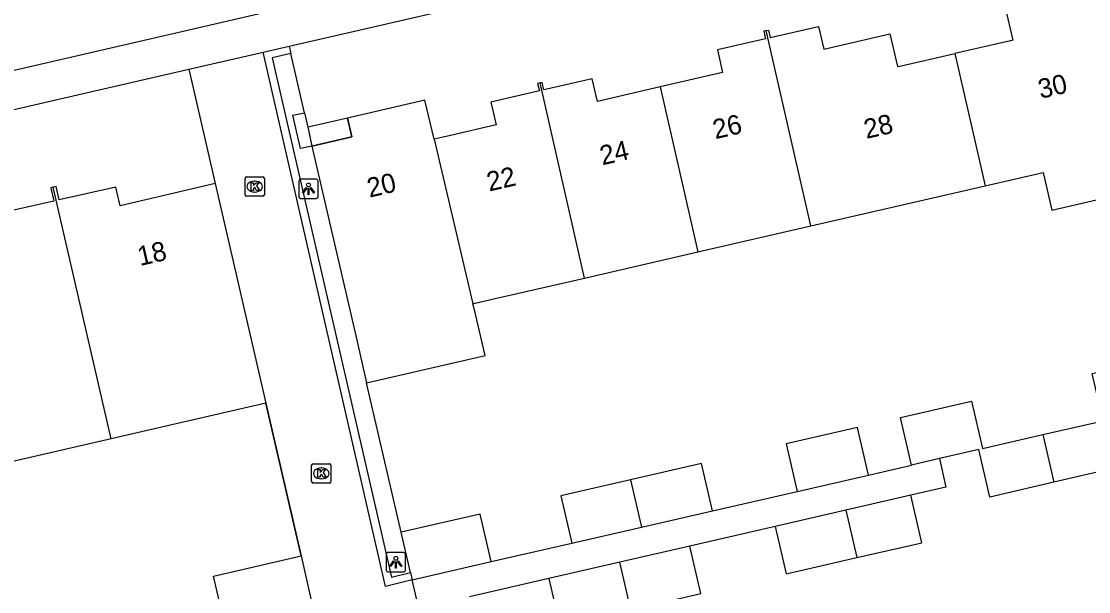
# Model space of a CAD drawing. Extents: x 156414 to 157775, y 382335 to 383765.
# Drawn here: x 156631.3 to 156686.5, y 383391.6 to 383421.1 of the extents above; entities that cross this region are included whole.
import ezdxf

# ---------------------------------------------------------------- set-up
doc = ezdxf.new("R2010")
doc.units = 0
for name, color, linetype in [('IMGEO_Groenvoorziening', 7, 'Continuous'), ('IMGEO_Kolk', 7, 'Continuous'), ('IMGEO_Lichtpunt', 7, 'Continuous'), ('IMGEO_Muur', 7, 'Continuous'), ('IMGEO_Pand', 7, 'Continuous'), ('IMGEO_Pand_nummerreeks', 7, 'Continuous'), ('IMGEO_Pand_overbouw', 7, 'Continuous'), ('IMGEO_Rijbaan_lokaal_gesloten', 7, 'Continuous'), ('IMGEO_Voetpad_open', 7, 'Continuous')]:
    doc.layers.add(name, color=color, linetype=linetype)

msp = doc.modelspace()

# ---------------------------------------------------------------- linework, layer by layer
at = {"layer": 'IMGEO_Groenvoorziening'}
for points in [[(156645.96, 383416.388), (156645.258, 383419.441)], [(156646.347, 383414.664), (156645.762, 383414.529), (156645.365, 383416.251), (156645.96, 383416.388)], [(156645.96, 383416.388), (156646.132, 383415.637), (156646.347, 383414.664)], [(156650.951, 383394.702), (156649.168, 383402.43)]]:
    msp.add_lwpolyline(points, dxfattribs=at)
at = {"layer": 'IMGEO_Kolk'}
for p, q in [((156642.886, 383412.141), (156642.886, 383412.993)), ((156642.961, 383413.067), (156643.813, 383413.067)), ((156643.374, 383412.847), (156643.399, 383412.847)), ((156643.887, 383412.993), (156643.887, 383412.141)), ((156643.813, 383412.067), (156642.961, 383412.067)), ((156643.397, 383412.287), (156643.372, 383412.287)), ((156646.402, 383398.245), (156647.254, 383398.245)), ((156646.327, 383397.319), (156646.327, 383398.171)), ((156646.815, 383398.025), (156646.84, 383398.025)), ((156647.328, 383398.171), (156647.328, 383397.319)), ((156647.254, 383397.245), (156646.402, 383397.245)), ((156646.838, 383397.465), (156646.813, 383397.465))]:
    msp.add_line(p, q, dxfattribs=at)
for points in [[(156642.886, 383412.141), (156642.886, 383412.993)], [(156642.961, 383413.067), (156643.813, 383413.067)], [(156643.207, 383412.767), (156643.33, 383412.767), (156643.33, 383412.616), (156643.46, 383412.767), (156643.624, 383412.767), (156643.478, 383412.616), (156643.631, 383412.367), (156643.479, 383412.367), (156643.394, 383412.531), (156643.33, 383412.464), (156643.33, 383412.367), (156643.207, 383412.367), (156643.207, 383412.767)], [(156643.887, 383412.993), (156643.887, 383412.141)], [(156643.813, 383412.067), (156642.961, 383412.067)], [(156646.402, 383398.245), (156647.254, 383398.245)], [(156646.327, 383397.319), (156646.327, 383398.171)], [(156646.648, 383397.945), (156646.771, 383397.945), (156646.771, 383397.794), (156646.901, 383397.945), (156647.065, 383397.945), (156646.919, 383397.794), (156647.072, 383397.545), (156646.92, 383397.545), (156646.835, 383397.709), (156646.771, 383397.642), (156646.771, 383397.545), (156646.648, 383397.545), (156646.648, 383397.945)], [(156647.328, 383398.171), (156647.328, 383397.319)], [(156647.254, 383397.245), (156646.402, 383397.245)]]:
    msp.add_lwpolyline(points, dxfattribs=at)
for centre, start, end in [((156642.963, 383412.991), 91.552, 178.448), ((156642.963, 383412.991), 91.552, 178.448), ((156643.811, 383412.991), 1.552, 88.448), ((156643.811, 383412.991), 1.552, 88.448), ((156642.963, 383412.143), 181.552, 268.448), ((156642.963, 383412.143), 181.552, 268.448), ((156643.811, 383412.143), 271.552, 358.448), ((156643.811, 383412.143), 271.552, 358.448), ((156646.404, 383398.169), 91.552, 178.448), ((156646.404, 383398.169), 91.552, 178.448), ((156647.252, 383398.169), 1.552, 88.448), ((156647.252, 383398.169), 1.552, 88.448), ((156646.404, 383397.321), 181.552, 268.448), ((156646.404, 383397.321), 181.552, 268.448), ((156647.252, 383397.321), 271.552, 358.448), ((156647.252, 383397.321), 271.552, 358.448)]:
    msp.add_arc(centre, 0.0765, start, end, dxfattribs=at)
for centre, major_axis, ratio, start_param, end_param in [((156643.373, 383412.567), (-0.387, 0.002), 0.722429, 4.712389, 7.853982), ((156643.398, 383412.567), (-0.39, 0.002), 0.717154, 1.570796, 4.712389), ((156646.814, 383397.745), (-0.387, 0.002), 0.722429, 4.712389, 7.853982), ((156646.839, 383397.745), (-0.39, 0.002), 0.717154, 1.570796, 4.712389)]:
    msp.add_ellipse(centre, major_axis=major_axis, ratio=ratio, start_param=start_param, end_param=end_param, dxfattribs=at)
at = {"layer": 'IMGEO_Lichtpunt'}
for p, q in [((156645.668, 383412.853), (156645.668, 383412.046)), ((156645.668, 383412.853), (156645.668, 383412.046)), ((156646.57, 383412.948), (156645.762, 383412.948)), ((156646.57, 383412.948), (156645.762, 383412.948)), ((156646.664, 383412.046), (156646.664, 383412.853)), ((156646.664, 383412.046), (156646.664, 383412.853)), ((156645.762, 383411.952), (156646.57, 383411.952)), ((156645.762, 383411.952), (156646.57, 383411.952)), ((156650.18, 383393.555), (156650.18, 383392.748)), ((156650.18, 383393.555), (156650.18, 383392.748)), ((156651.082, 383393.65), (156650.274, 383393.65)), ((156651.082, 383393.65), (156650.274, 383393.65)), ((156651.176, 383392.748), (156651.176, 383393.555)), ((156651.176, 383392.748), (156651.176, 383393.555)), ((156650.274, 383392.654), (156651.082, 383392.654)), ((156650.274, 383392.654), (156651.082, 383392.654))]:
    msp.add_line(p, q, dxfattribs=at)
for points in [[(156646.042, 383412.517), (156646.081, 383412.489), (156645.893, 383412.227), (156645.855, 383412.254), (156646.042, 383412.517)], [(156646.144, 383412.469), (156646.191, 383412.469), (156646.191, 383412.147), (156646.144, 383412.147), (156646.144, 383412.469)], [(156646.254, 383412.489), (156646.292, 383412.516), (156646.479, 383412.254), (156646.44, 383412.226), (156646.254, 383412.489)], [(156650.554, 383393.219), (156650.593, 383393.191), (156650.405, 383392.929), (156650.367, 383392.956), (156650.554, 383393.219)], [(156650.656, 383393.171), (156650.703, 383393.171), (156650.703, 383392.849), (156650.656, 383392.849), (156650.656, 383393.171)], [(156650.766, 383393.191), (156650.804, 383393.218), (156650.991, 383392.956), (156650.952, 383392.928), (156650.766, 383393.191)]]:
    msp.add_lwpolyline(points, dxfattribs=at)
for centre in [(156646.167, 383412.651), (156650.679, 383393.353)]:
    msp.add_circle(centre, 0.0994, dxfattribs=at)
for centre, start, end in [((156645.762, 383412.853), 90, 180), ((156645.762, 383412.853), 90, 180), ((156646.57, 383412.853), 0, 90), ((156646.57, 383412.853), 0, 90), ((156645.762, 383412.046), 180, 270), ((156645.762, 383412.046), 180, 270), ((156646.57, 383412.046), 270, 0), ((156646.57, 383412.046), 270, 360), ((156650.274, 383393.555), 90, 180), ((156650.274, 383393.555), 90, 180), ((156651.082, 383393.555), 0, 90), ((156651.082, 383393.555), 0, 90), ((156650.274, 383392.748), 180, 270), ((156650.274, 383392.748), 180, 270), ((156651.082, 383392.748), 270, 0), ((156651.082, 383392.748), 270, 360)]:
    msp.add_arc(centre, 0.0946, start, end, dxfattribs=at)
at = {"layer": 'IMGEO_Muur'}
for points in [[(156643.819, 383419.519), (156645.169, 383419.831)], [(156645.169, 383419.831), (156645.258, 383419.441)], [(156651.52, 383392.235), (156650.15, 383391.903), (156643.819, 383419.519)], [(156645.258, 383419.441), (156644.298, 383419.219), (156650.449, 383392.387), (156651.43, 383392.625)], [(156643.96, 383401.378), (156645.787, 383393.477)]]:
    msp.add_lwpolyline(points, dxfattribs=at)
at = {"layer": 'IMGEO_Pand'}
for points in [[(156687.807, 383424.782), (156687.723, 383424.763), (156687.814, 383424.369), (156685.296, 383423.787), (156685.566, 383422.618), (156682.162, 383421.829), (156682.555, 383420.134), (156682.438, 383420.107), (156679.562, 383419.446)], [(156669.817, 383420.628), (156669.934, 383420.655), (156670.024, 383420.265), (156672.518, 383420.841), (156672.788, 383419.671), (156676.213, 383420.462), (156676.604, 383418.766), (156676.721, 383418.793), (156679.562, 383419.446)], [(156669.817, 383420.628), (156669.7, 383420.601), (156669.79, 383420.211), (156667.297, 383419.635), (156667.566, 383418.466), (156664.341, 383417.718)], [(156672.125, 383410.535), (156669.817, 383420.628)], [(156679.562, 383419.446), (156681.137, 383412.613)], [(156664.341, 383417.718), (156661.095, 383416.965), (156660.827, 383418.134), (156658.329, 383417.562), (156658.24, 383417.952), (156658.13, 383417.927)], [(156658.13, 383417.927), (156658.006, 383417.899), (156658.095, 383417.509), (156655.596, 383416.937), (156655.864, 383415.767), (156653.497, 383415.214), (156652.817, 383415.055), (156652.655, 383415.017)], [(156660.432, 383407.839), (156658.13, 383417.927)], [(156664.341, 383417.718), (156666.279, 383409.187)], [(156652.655, 383415.017), (156652.179, 383417.032), (156648.404, 383416.161), (156648.19, 383416.112), (156648.403, 383415.144), (156646.347, 383414.664)], [(156652.655, 383415.017), (156654.667, 383406.51)], [(156646.347, 383414.664), (156648.624, 383404.789), (156649.168, 383402.43)], [(156681.137, 383412.613), (156684.128, 383413.303), (156684.577, 383411.354), (156690.598, 383412.742)], [(156632.98, 383412.54), (156632.849, 383412.51), (156633.006, 383411.817), (156630.081, 383411.151), (156630.303, 383410.176), (156628.677, 383409.799), (156625.573, 383409.078)], [(156641.343, 383412.722), (156638.052, 383411.951), (156636.427, 383411.57), (156636.205, 383412.545), (156633.279, 383411.879), (156633.122, 383412.572), (156632.98, 383412.54)], [(156635.972, 383399.534), (156632.98, 383412.54)], [(156641.343, 383412.722), (156643.96, 383401.378)], [(156672.125, 383410.535), (156681.137, 383412.613)], [(156666.279, 383409.187), (156672.125, 383410.535)], [(156660.432, 383407.839), (156666.279, 383409.187)], [(156654.667, 383406.51), (156654.771, 383406.534), (156655.821, 383406.776), (156660.432, 383407.839)], [(156649.168, 383402.43), (156655.298, 383403.843), (156654.741, 383406.199), (156654.667, 383406.51)], [(156684.113, 383399.75), (156687.226, 383400.468), (156686.664, 383402.91), (156690.347, 383403.758), (156690.913, 383401.302)], [(156643.96, 383401.378), (156635.972, 383399.534)], [(156677.319, 383398.172), (156676.754, 383400.628), (156680.427, 383401.473), (156680.99, 383399.03), (156684.113, 383399.75)], [(156689.546, 383400.987), (156687.473, 383400.51), (156688.038, 383398.06), (156684.684, 383397.287)], [(156675.097, 383397.66), (156674.532, 383400.116), (156670.858, 383399.27), (156671.424, 383396.814)], [(156635.972, 383399.534), (156628.179, 383397.735)], [(156684.113, 383399.75), (156684.684, 383397.287)], [(156684.684, 383397.287), (156681.366, 383396.522), (156680.801, 383398.974), (156678.768, 383398.506)], [(156667.038, 383395.805), (156666.473, 383398.26), (156662.81, 383397.417)], [(156678.768, 383398.506), (156677.319, 383398.172)], [(156671.424, 383396.814), (156675.097, 383397.66)], [(156662.81, 383397.417), (156659.213, 383396.589), (156659.779, 383394.133)], [(156662.81, 383397.417), (156663.371, 383394.96)], [(156677.292, 383396.619), (156673.932, 383395.845)], [(156674.499, 383393.39), (156677.858, 383394.164), (156677.292, 383396.619)], [(156655.608, 383393.189), (156655.043, 383395.644), (156650.951, 383394.702)], [(156663.371, 383394.96), (156667.038, 383395.805)], [(156673.932, 383395.845), (156670.289, 383395.005)], [(156673.932, 383395.845), (156674.499, 383393.39)], [(156659.779, 383394.133), (156663.371, 383394.96)], [(156670.289, 383395.005), (156670.854, 383392.55), (156674.499, 383393.39)], [(156651.43, 383392.625), (156650.951, 383394.702)], [(156665.876, 383393.988), (156662.254, 383393.153)], [(156662.819, 383390.698), (156666.442, 383391.533), (156665.876, 383393.988)], [(156641.826, 383390.002), (156641.265, 383392.432), (156645.787, 383393.477)], [(156645.787, 383393.477), (156646.342, 383391.043)], [(156651.52, 383392.235), (156655.608, 383393.189)], [(156662.254, 383393.153), (156658.591, 383392.309)], [(156662.819, 383390.698), (156662.254, 383393.153)], [(156651.43, 383392.625), (156651.52, 383392.235)], [(156658.591, 383392.309), (156659.156, 383389.854), (156662.819, 383390.698)]]:
    msp.add_lwpolyline(points, dxfattribs=at)
at = {"layer": 'IMGEO_Pand_overbouw'}
msp.add_lwpolyline([(156648.19, 383416.112), (156646.366, 383415.691), (156646.132, 383415.637), (156646.149, 383415.566), (156646.347, 383414.664), (156648.403, 383415.144)], close=True, dxfattribs=at)
at = {"layer": 'IMGEO_Rijbaan_lokaal_gesloten'}
msp.add_lwpolyline([(156683.333, 383430.671), (156567.745, 383403.973)], dxfattribs=at)
at = {"layer": 'IMGEO_Voetpad_open'}
for points in [[(156645.169, 383419.831), (156657.234, 383422.62), (156710.323, 383434.861)], [(156639.979, 383418.638), (156643.819, 383419.519)], [(156568.179, 383402.086), (156585.133, 383405.987), (156639.979, 383418.638)], [(156639.979, 383418.638), (156641.343, 383412.722)], [(156645.787, 383393.477), (156643.96, 383401.378)], [(156678.768, 383398.506), (156679.106, 383397.037), (156677.292, 383396.619)], [(156675.097, 383397.66), (156677.319, 383398.172)], [(156667.038, 383395.805), (156671.424, 383396.814)], [(156670.289, 383395.005), (156665.876, 383393.988)], [(156655.608, 383393.189), (156659.779, 383394.133)], [(156651.864, 383390.753), (156651.52, 383392.235)], [(156658.591, 383392.309), (156654.48, 383391.361)]]:
    msp.add_lwpolyline(points, dxfattribs=at)

# ---------------------------------------------------------------- texts
at = {"layer": 'IMGEO_Pand_nummerreeks'}
for s, rotation, p in [('30', 12.9488, (156683.997, 383417.1)), ('26', 13.0286, (156667.188, 383415.014)), ('28', 12.9461, (156674.994, 383415.03)), ('24', 13.0286, (156661.348, 383413.663)), ('20', 13.1437, (156649.319, 383411.991)), ('22', 13.0291, (156655.506, 383412.311)), ('18', 12.9905, (156637.458, 383408.459))]:
    msp.add_text(s, height=1, rotation=rotation, dxfattribs=at).set_placement(p)

doc.saveas('drawing.dxf')
